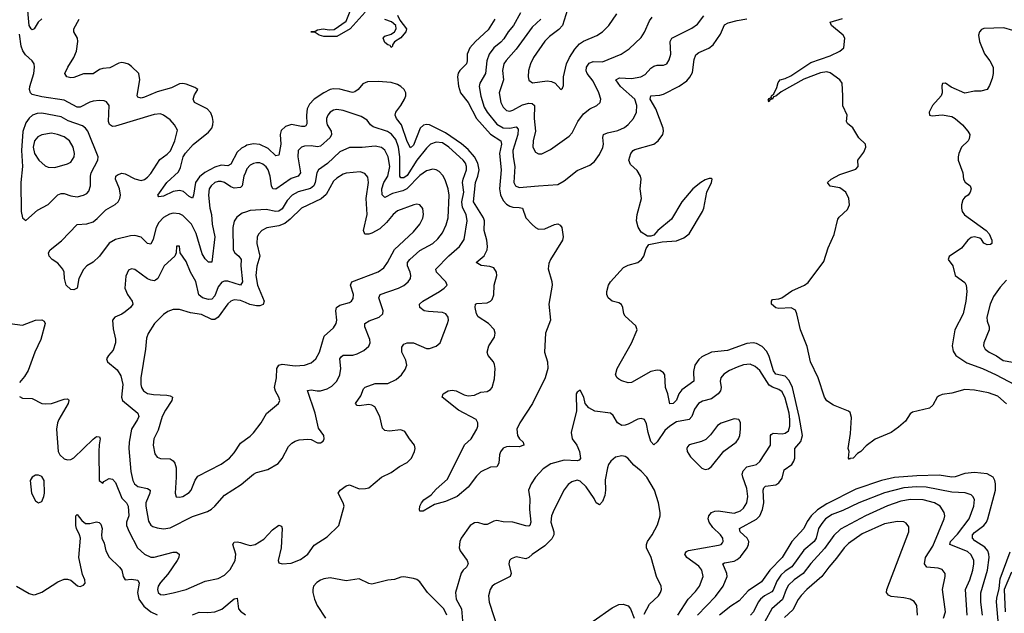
# Model space of a CAD drawing. Header units: inches. Extents: x 1771504 to 1971212, y 471788 to 643615.
# Tile 481 of 587: x 1878592 to 1884737, y 600401 to 604106. Entities that reach past the tile are written whole.
import ezdxf

# ---------------------------------------------------------------- set-up
doc = ezdxf.new("R2010")
doc.units = ezdxf.units.IN
doc.header["$MEASUREMENT"] = 0
doc.layers.add('B8670', color=7, linetype='Continuous')
doc.layers.add('B8680', color=7, linetype='Continuous')

msp = doc.modelspace()

# ---------------------------------------------------------------- linework, layer by layer
at = {"layer": 'B8670', "color": 5}
for points, elevation in [([(1878730, 604110.7), (1878706.9, 604090), (1878681.3, 604050), (1878670, 604043.1), (1878663.1, 604050), (1878649.9, 604070), (1878639, 604210)], 320), ([(1880000, 603317.8), (1879975.8, 603304.2), (1879950, 603278.9), (1879910, 603203.5), (1879890, 603194.1), (1879850, 603197.9), (1879810, 603185.7), (1879747.7, 603152.3), (1879714, 603126), (1879689.6, 603090), (1879676.8, 603010), (1879670, 602991.5), (1879650, 603001.8), (1879613.6, 603033.6), (1879590, 603039.4), (1879550, 603033.9), (1879490, 603004.4), (1879460, 603000), (1879453, 603010), (1879509.9, 603090), (1879582.8, 603157.2), (1879595.4, 603184.6), (1879612.6, 603250), (1879626.3, 603273.7), (1879673.6, 603326.4), (1879770, 603404.3), (1879791.1, 603428.9), (1879798.1, 603450), (1879798.7, 603470), (1879795.2, 603495.2), (1879784.4, 603524.4), (1879762.4, 603550), (1879683, 603590), (1879674.3, 603610), (1879683.5, 603636.5), (1879703.7, 603670), (1879683.8, 603683.8), (1879630, 603704.4), (1879610, 603708.3), (1879590, 603705.1), (1879538.8, 603681.2), (1879450, 603655.4), (1879370, 603622.2), (1879350, 603617.4), (1879330, 603622.4), (1879325.8, 603630), (1879326.4, 603646.4), (1879341.8, 603730), (1879334.3, 603770), (1879290, 603814), (1879270, 603828.3), (1879250, 603834.3), (1879230, 603838), (1879210, 603835.1), (1879154.3, 603805.7), (1879110, 603802.3), (1879090, 603795.4), (1879050.8, 603769.2), (1878990, 603769), (1878930, 603745.1), (1878910, 603743.8), (1878886.6, 603750), (1878872.8, 603770), (1878891.4, 603810), (1878929.8, 603870), (1878945.3, 603910), (1878954.6, 603970), (1878951.8, 603990), (1878928.6, 604030), (1878928.7, 604050), (1878962.2, 604110)], 320), ([(1880000, 603152.9), (1879990.1, 603130), (1879979.3, 603070), (1879970, 603058.7), (1879930, 603055.2), (1879910, 603062), (1879870, 603090.5), (1879850, 603097.1), (1879830, 603096.4), (1879810.6, 603089.4), (1879787.5, 603070), (1879774.4, 603050), (1879770.1, 603010), (1879778.9, 602930), (1879788.6, 602890), (1879792.3, 602830), (1879809.5, 602750), (1879790, 602593.2), (1879770, 602593), (1879750, 602612.6), (1879730, 602645.7), (1879692.5, 602772.5), (1879664.2, 602830), (1879610, 602883.2), (1879590, 602894.8), (1879550, 602899.4), (1879527.4, 602892.6), (1879490, 602871.5), (1879459.3, 602840.7), (1879442.5, 602810), (1879424.1, 602735.9), (1879410, 602706), (1879390, 602708.4), (1879348.8, 602748.8), (1879310, 602759.5), (1879283.2, 602756.8), (1879190, 602733.4), (1879150, 602710.6), (1879090, 602629.7), (1879050, 602592.8), (1879010, 602569.8), (1878990, 602546.9), (1878961.2, 602490), (1878950.3, 602429.7), (1878930, 602419.5), (1878910, 602422.9), (1878882.6, 602450), (1878872.2, 602490), (1878869.8, 602530), (1878861.7, 602550), (1878830, 602586.3), (1878795.1, 602610), (1878776.2, 602630), (1878771.8, 602650), (1878782.9, 602670), (1878853.3, 602726.7), (1878950, 602827), (1879010, 602831), (1879050, 602844.7), (1879075.6, 602864.4), (1879130, 602919.7), (1879187.8, 602952.2), (1879206.2, 602970), (1879216.8, 602990), (1879220.6, 603010), (1879215.4, 603050), (1879189.8, 603110), (1879192.4, 603130), (1879201.7, 603138.3), (1879230, 603148.4), (1879250, 603144.3), (1879310, 603113.7), (1879350, 603103.2), (1879370, 603108.1), (1879390, 603122.4), (1879410, 603145.2), (1879466.8, 603233.2), (1879512.8, 603267.2), (1879532, 603288), (1879560.4, 603350), (1879575.8, 603415.8), (1879558.8, 603450), (1879530, 603480.8), (1879490, 603510.7), (1879470, 603518.2), (1879430, 603514), (1879190, 603442), (1879170, 603439.4), (1879151.3, 603451.3), (1879146.1, 603470), (1879149.8, 603570), (1879132.5, 603592.5), (1879118.7, 603598.7), (1879090, 603602.8), (1879050, 603596.8), (1879030, 603591.7), (1878970, 603561), (1878950, 603559.8), (1878870, 603604.4), (1878730, 603623.8), (1878670, 603638.8), (1878658.8, 603650), (1878653.8, 603670), (1878655.8, 603690), (1878679.8, 603770), (1878684.4, 603810), (1878681.4, 603830), (1878669.8, 603850), (1878627.2, 603887.2), (1878610.8, 603910.8), (1878601.6, 603941.6), (1878590, 604015.1)], 340), ([(1880000, 602905.2), (1879980.9, 602899.1), (1879946.3, 602873.7), (1879930.8, 602849.2), (1879920.9, 602810), (1879924.2, 602670), (1879933.4, 602650), (1879959.2, 602630), (1879973.9, 602610), (1879972.4, 602570), (1879981.6, 602470), (1879970, 602449.9), (1879890, 602475.2), (1879870, 602474), (1879853.1, 602466.9), (1879830, 602439.1), (1879810, 602382), (1879790, 602361.7), (1879770, 602360.5), (1879731.6, 602370), (1879709.1, 602389.1), (1879690, 602471.1), (1879657.8, 602530), (1879630, 602596.2), (1879592.3, 602650), (1879590, 602692), (1879570, 602692.7), (1879568, 602650), (1879559.1, 602630), (1879493, 602570), (1879453.7, 602490), (1879440, 602480), (1879430, 602476.2), (1879410, 602479.4), (1879389.2, 602489.2), (1879310, 602546), (1879290, 602551.8), (1879270, 602542.7), (1879254.3, 602505.7), (1879247.9, 602430), (1879264.9, 602390), (1879293.7, 602350), (1879297, 602330), (1879282.6, 602310), (1879250, 602283.5), (1879230, 602268.9), (1879186, 602250), (1879170.3, 602230), (1879175.9, 602175.9), (1879190, 602111.3), (1879190, 602088.7), (1879175.8, 602044.2), (1879144.9, 602010), (1879133.4, 601990), (1879139.1, 601970), (1879199.8, 601919.8), (1879222.9, 601882.8), (1879236.4, 601830), (1879228.1, 601750), (1879234.3, 601730), (1879328, 601650), (1879335.6, 601630), (1879327.7, 601610), (1879289.6, 601550), (1879274.8, 601470), (1879273.6, 601430), (1879285.7, 601285.7), (1879296.9, 601230), (1879308.7, 601208.7), (1879330, 601192.5), (1879390, 601180.2), (1879406.5, 601170), (1879403.9, 601150), (1879379.8, 601090), (1879378.4, 601070), (1879395.9, 600975.9), (1879410, 600950.3), (1879423.2, 600943.2), (1879450, 600934.5), (1879490, 600929.3), (1879530, 600935.4), (1879670, 601005), (1879763.9, 601036.1), (1879789.2, 601050.8), (1879810.5, 601069.5), (1879870, 601139.5), (1879974.1, 601205.9), (1880000, 601227.4)], 360), ([(1880000, 602340.4), (1879970, 602352.7), (1879930, 602356.7), (1879910, 602349.1), (1879890, 602333), (1879830.8, 602249.2), (1879810, 602235), (1879790, 602235.4), (1879725.7, 602265.7), (1879657.3, 602277.3), (1879590, 602297.6), (1879550, 602298), (1879516, 602284), (1879490, 602266.4), (1879433.6, 602210), (1879393.5, 602146.5), (1879382.3, 602117.7), (1879376.5, 602050), (1879347.7, 601870), (1879346.9, 601830), (1879351.9, 601810), (1879365.2, 601790), (1879390, 601772.8), (1879425.8, 601765.8), (1879510, 601763.5), (1879530, 601759.3), (1879545.7, 601750), (1879540.7, 601730), (1879500.9, 601670), (1879481.7, 601630), (1879455.5, 601544.5), (1879429.2, 601490), (1879423.8, 601450), (1879436.1, 601396.1), (1879450, 601375.5), (1879470, 601367.2), (1879530, 601366), (1879550, 601352.7), (1879559.2, 601339.2), (1879567.6, 601310), (1879569.2, 601250.8), (1879561.1, 601150), (1879569, 601129), (1879590, 601126), (1879610, 601130.3), (1879650, 601155.3), (1879662.6, 601170), (1879687.3, 601232.7), (1879703.8, 601256.2), (1879850, 601332), (1879900.4, 601370), (1879930, 601403.1), (1879970, 601464), (1880000, 601485.1)], 380), ([(1878529.1, 602210.9), (1878610, 602199.5), (1878690.3, 602230.3), (1878730, 602232.7), (1878744.5, 602224.5), (1878750.4, 602210), (1878724.6, 602110), (1878686.3, 602030), (1878644, 601916), (1878621.1, 601878.9), (1878590, 601842.7)], 340), ([(1878590, 601754.8), (1878610, 601743), (1878670, 601742.4), (1878730, 601710.3), (1878750, 601707.7), (1878790, 601711.3), (1878870, 601737.3), (1878890, 601739.3), (1878896, 601736), (1878899.3, 601730), (1878894.9, 601710), (1878835.9, 601610), (1878828.3, 601590), (1878822.4, 601550), (1878832.7, 601410), (1878843, 601390), (1878870, 601364.4), (1878890, 601359.5), (1878910, 601362), (1878930, 601372), (1879050, 601488.9), (1879070, 601504.9), (1879090, 601502.8), (1879094, 601490), (1879086.7, 601453.3), (1879084.8, 601410), (1879088.4, 601230), (1879110, 601214), (1879117.1, 601222.9), (1879150, 601242.6), (1879170, 601238.9), (1879190, 601216.5), (1879230, 601119.5), (1879258.6, 601090), (1879269.6, 601069.6), (1879272.2, 601010), (1879259.1, 600970), (1879258.5, 600950), (1879274.7, 600910), (1879327.3, 600810), (1879370, 600771), (1879410, 600751), (1879430, 600750.9), (1879550, 600782.5), (1879570, 600782.8), (1879587.4, 600770), (1879584.7, 600750), (1879574.6, 600730), (1879515.3, 600644.7), (1879470, 600592.4), (1879456.5, 600570), (1879451.3, 600550), (1879455.6, 600530), (1879470, 600518.6), (1879490, 600515.6), (1879550, 600528.1), (1879630.4, 600549.6), (1879750, 600602), (1879830, 600619.1), (1879870, 600638.6), (1879905.2, 600674.8), (1879935.6, 600730), (1879939.9, 600770), (1879922, 600830), (1879930, 600844.4), (1879950, 600846.9), (1879970, 600842.9), (1880000, 600833.2)], 340), ([(1878572.4, 600570), (1878650, 600525.2), (1878677.3, 600517.3), (1878690, 600517.6), (1878730, 600533.4), (1878830, 600596.9), (1878870, 600613.6), (1878890, 600614), (1878910, 600607.2), (1878951.6, 600571.6), (1878970, 600568.3), (1878990, 600576), (1879000.9, 600590), (1878998.7, 600610), (1878983.2, 600643.2), (1878960.7, 600750), (1878970.4, 600870), (1878965.9, 600890), (1878946.1, 600930), (1878942.3, 600950), (1878942, 601010), (1878950, 601018), (1878980.3, 600980.3), (1879002.2, 600962.2), (1879030, 600961.3), (1879071.3, 600971.3), (1879087.8, 600967.8), (1879098.2, 600958.2), (1879107.3, 600930), (1879101.6, 600890), (1879104, 600870), (1879118.6, 600838.6), (1879130.1, 600790.1), (1879150.9, 600750.9), (1879215, 600690), (1879228.2, 600670), (1879237.4, 600630), (1879250, 600610.4), (1879290, 600615.2), (1879330, 600607), (1879338.2, 600590), (1879327.7, 600530), (1879335.8, 600490), (1879365.9, 600445.9), (1879410, 600410.1), (1879450, 600391.3)], 320), ([(1879670, 600391.5), (1879711.8, 600408.2), (1879765.3, 600405.3), (1879809.2, 600410), (1879852.9, 600427.1), (1879930, 600491.7), (1879950, 600494.8), (1879957.3, 600430), (1879970, 600413.4), (1880000, 600392.1)], 320)]:
    msp.add_lwpolyline(points, dxfattribs=dict(at, elevation=elevation))
for points, elevation in [([(1878730, 603522.9), (1878699.9, 603520.1), (1878670.6, 603509.4), (1878650, 603490.7), (1878630, 603463.2), (1878611.4, 603408.6), (1878603.4, 603290), (1878608.6, 603190), (1878598.5, 603090), (1878601.9, 602910), (1878610, 602870.4), (1878630, 602852.9), (1878702.1, 602917.9), (1878770, 602953.7), (1878830, 603012.2), (1878850, 603020.7), (1878870, 603021.2), (1878910, 603007), (1878950, 603001), (1878990, 603010.2), (1879010, 603020.9), (1879023.6, 603036.4), (1879034.5, 603070), (1879034, 603130), (1879038.5, 603150), (1879079.4, 603230), (1879081.1, 603250), (1879017.5, 603410), (1879002.9, 603430), (1878984, 603444), (1878895, 603475), (1878850, 603499.6)], 360), ([(1878790, 603397.3), (1878730, 603387.5), (1878705.3, 603374.7), (1878683.8, 603350), (1878675.1, 603310), (1878683.5, 603270), (1878710.2, 603230), (1878750, 603193.6), (1878770, 603185.5), (1878810, 603184.5), (1878890, 603206.3), (1878910, 603217.6), (1878931.9, 603250), (1878933.6, 603270), (1878925.8, 603310), (1878903.1, 603350), (1878870, 603374.3), (1878826.6, 603390)], 380), ([(1878710, 601263.6), (1878690, 601262.9), (1878669, 601251), (1878657.1, 601230), (1878665.3, 601150), (1878690, 601104), (1878710, 601091), (1878730, 601098), (1878742.9, 601130), (1878745.6, 601150), (1878743.5, 601230), (1878730, 601254)], 340)]:
    msp.add_lwpolyline(points, close=True, dxfattribs=dict(at, elevation=elevation))
at = {"layer": 'B8680', "color": 5}
for points, elevation in [([(1880747.2, 604152.8), (1880653.6, 604050), (1880570, 604000.3), (1880490, 604002), (1880461.2, 604010), (1880430, 604029.5), (1880408.7, 604030), (1880430, 604030.7), (1880450, 604043), (1880486, 604050), (1880523.9, 604043.9), (1880554.2, 604045.8), (1880630, 604096.3), (1880658.5, 604170)], 280), ([(1880950, 604135.3), (1880963.4, 604103.4), (1881006.7, 604050), (1881001, 604030), (1880990, 604015.3), (1880970, 603992), (1880931.5, 603968.5), (1880919.3, 603950), (1880918.8, 603941.2), (1880910, 603933.2), (1880904.6, 603944.6), (1880890, 603948.8), (1880870, 603964.8), (1880859.8, 603990), (1880870, 604003.6), (1880910, 604014.9), (1880930.6, 604029.4), (1880941.4, 604050), (1880939.1, 604070), (1880913.2, 604093.2), (1880870, 604107.4)], 280), ([(1881716.3, 604150), (1881673, 604070), (1881640.1, 604030), (1881613.1, 603986.9), (1881594.6, 603965.4), (1881550.5, 603929.5), (1881521.5, 603890), (1881507.3, 603850), (1881499.3, 603770), (1881464.1, 603710), (1881460.2, 603690), (1881470.7, 603629.3), (1881490, 603560.2), (1881508.4, 603530), (1881570, 603453.2), (1881610, 603430.6), (1881650, 603428.6), (1881690, 603436.6), (1881702.1, 603422.1), (1881701.5, 603390), (1881669.2, 603290), (1881671.1, 603250), (1881682.2, 603190), (1881676.5, 603090), (1881685.5, 603070), (1881710, 603058.8), (1881830, 603069.5), (1881950, 603076.5), (1881990, 603100.3), (1882070, 603165.2), (1882150, 603198.3), (1882179.3, 603220.7), (1882210, 603264.2), (1882230.9, 603309.1), (1882234.9, 603330), (1882231.8, 603370), (1882236.3, 603390), (1882260, 603400), (1882325.4, 603414.6), (1882366.4, 603433.6), (1882388.4, 603451.6), (1882421.6, 603490), (1882440.6, 603530), (1882442.6, 603570), (1882430.4, 603610), (1882341.6, 603690), (1882312.6, 603730), (1882336, 603744), (1882410, 603739), (1882467.3, 603750), (1882495, 603765), (1882530, 603804), (1882550, 603816.9), (1882570, 603822.2), (1882610, 603822.3), (1882629.7, 603830.3), (1882645.2, 603854.8), (1882656, 603890), (1882650.7, 603970), (1882660.8, 603990), (1882786.2, 604053.8), (1882821.6, 604078.4), (1882862.2, 604130)], 340), ([(1882010.2, 604169.8), (1881979, 604070), (1881956, 604044), (1881898.7, 604001.3), (1881870, 603973.1), (1881798.7, 603870), (1881779.8, 603830), (1881767.9, 603790), (1881765.8, 603750), (1881770, 603728.2), (1881791.4, 603711.4), (1881884.5, 603724.5), (1881910, 603721.3), (1881934, 603710), (1881970, 603671.3), (1881980.4, 603679.6), (1881985.2, 603694.8), (1881986, 603750), (1882004.9, 603830), (1882023.7, 603870), (1882057.1, 603923), (1882085.2, 603954.8), (1882110, 603971.6), (1882193.3, 604006.7), (1882229.9, 604030.1), (1882268.5, 604070), (1882317.5, 604142.6)], 380), ([(1881557.8, 604110), (1881516.5, 604043.5), (1881435.8, 603970), (1881401, 603930), (1881384.4, 603890), (1881384.6, 603850), (1881379.7, 603830), (1881338.8, 603790), (1881328.6, 603771.4), (1881324.5, 603750), (1881329.5, 603690.5), (1881341.8, 603650), (1881391.6, 603590), (1881442.1, 603490), (1881530, 603391.4), (1881594.7, 603350), (1881597.9, 603330), (1881587, 603270), (1881597.6, 603170), (1881585.7, 603050), (1881592.3, 603012.3), (1881610, 602978), (1881630, 602955.8), (1881650, 602942.7), (1881670, 602935.9), (1881710, 602935), (1881729.4, 602929.4), (1881751, 602870), (1881790, 602827.1), (1881810, 602809.1), (1881830, 602798.6), (1881870, 602800.2), (1881930, 602827.7), (1881950, 602831.6), (1881964.6, 602824.6), (1881974.3, 602810), (1881983.1, 602750), (1881978.9, 602730), (1881905.3, 602610), (1881895.1, 602584.9), (1881889.1, 602550.9), (1881912.2, 602472.2), (1881914.3, 602450), (1881894.4, 602330), (1881905.3, 602230), (1881874.3, 602150), (1881870.3, 602110), (1881867.8, 602030), (1881886, 601970), (1881888.9, 601930), (1881870.4, 601870.4), (1881791.8, 601710), (1881712.8, 601590), (1881695, 601550), (1881698.5, 601510), (1881710.7, 601490.7), (1881734.9, 601470), (1881737.1, 601450), (1881710, 601439.3), (1881650, 601443), (1881630, 601440.9), (1881610, 601432.1), (1881592, 601408), (1881586.2, 601390), (1881582.3, 601337.7), (1881570, 601314.5), (1881530, 601313.3), (1881470, 601285), (1881442.2, 601257.8), (1881390, 601188.7), (1881321.6, 601130), (1881250, 601099.7), (1881179.6, 601080.4), (1881110, 601039), (1881090, 601038), (1881087, 601047), (1881089.7, 601070), (1881099.6, 601090), (1881114, 601110), (1881158.9, 601141.1), (1881190, 601175.8), (1881262.6, 601237.4), (1881367.4, 601452.6), (1881410, 601490.4), (1881445.1, 601550), (1881451.3, 601570), (1881451.5, 601590), (1881441.6, 601610), (1881329.8, 601670), (1881229.3, 601750), (1881234.5, 601770), (1881265.1, 601790), (1881290, 601794.3), (1881315.5, 601790), (1881364.7, 601764.7), (1881390, 601758.2), (1881430, 601763.2), (1881470, 601781.2), (1881510, 601784.9), (1881530, 601797), (1881539.7, 601810), (1881555.8, 601864.2), (1881558.4, 601930), (1881554.2, 601954.2), (1881548.5, 601970), (1881515.8, 602010), (1881509.8, 602030), (1881519.3, 602070), (1881554.8, 602125.2), (1881560.2, 602150), (1881552.2, 602172.2), (1881516.8, 602210), (1881452.3, 602252.3), (1881442.4, 602270), (1881433.7, 602310), (1881436.2, 602330), (1881445, 602335), (1881510, 602338.2), (1881530, 602348.3), (1881539.9, 602360.1), (1881551.1, 602388.9), (1881553, 602450), (1881569.8, 602510), (1881566.5, 602530), (1881550, 602556.8), (1881525.3, 602565.3), (1881472.7, 602572.7), (1881440.7, 602590), (1881490, 602632.1), (1881508.7, 602670), (1881510.8, 602690), (1881507.5, 602730), (1881490.4, 602790), (1881493.3, 602850), (1881486.4, 602870), (1881423.3, 602970), (1881436.2, 603090), (1881452, 603130), (1881458.4, 603170), (1881451.1, 603210), (1881430.3, 603250), (1881390, 603297), (1881350, 603332), (1881250, 603401), (1881150, 603449.9), (1881130, 603452.3), (1881111.9, 603448.1), (1881091, 603429), (1881050, 603322), (1881030, 603306.6), (1881010, 603345.1), (1880975.6, 603450), (1880943.4, 603490), (1880934.1, 603510), (1880938.7, 603530), (1880970.4, 603570), (1880994.1, 603610), (1881001.1, 603630), (1881000.8, 603650), (1880991.2, 603670), (1880970.6, 603690), (1880950, 603702.1), (1880910, 603713.2), (1880830, 603720.7), (1880762.2, 603717.8), (1880734.3, 603705.7), (1880704.4, 603670), (1880684.3, 603655.7), (1880668.2, 603651.8), (1880590, 603672.5), (1880550, 603674.3), (1880530, 603669.8), (1880490, 603650.6), (1880429.1, 603610.9), (1880400.5, 603579.5), (1880386.2, 603550), (1880381.4, 603510), (1880383.9, 603456.1), (1880376.9, 603443.1), (1880370, 603439.1), (1880350, 603439.9), (1880288.3, 603451.8), (1880250, 603438.8), (1880224.4, 603415.6), (1880217.7, 603390), (1880220.8, 603330), (1880210, 603259.6), (1880190, 603257.3), (1880142.5, 603302.5), (1880090, 603327.2), (1880050, 603331.6), (1880010, 603323.4), (1880000, 603317.8)], 320), ([(1881844.6, 604110), (1881790, 604059.1), (1881690, 603922.9), (1881628, 603852), (1881613.9, 603830), (1881604.8, 603790), (1881611.5, 603730), (1881585.1, 603650), (1881595, 603590), (1881610, 603559.6), (1881630, 603539.3), (1881650, 603534.8), (1881670, 603540.7), (1881730, 603573.9), (1881770, 603584.4), (1881790, 603583.8), (1881805.6, 603570), (1881803.3, 603490), (1881810.1, 603410), (1881796.3, 603350), (1881793.6, 603310), (1881810, 603279.5), (1881830, 603269.1), (1881850, 603269.1), (1881904.6, 603295.4), (1882020.8, 603379.2), (1882039.2, 603400.8), (1882076, 603470), (1882110, 603517.8), (1882150, 603549.2), (1882194.5, 603570), (1882215.1, 603590), (1882218.3, 603610), (1882206, 603650), (1882170, 603723.5), (1882134, 603770), (1882127.6, 603787.6), (1882129.9, 603810), (1882145.1, 603834.9), (1882170, 603846.2), (1882230, 603843.5), (1882346, 603890), (1882396.3, 603923.7), (1882470, 603995.8), (1882491.4, 604028.6), (1882521.5, 604098.5), (1882538.7, 604121.3)], 360), ([(1882822.2, 600390), (1882934.1, 600505.9), (1882981.2, 600570), (1883006.7, 600630), (1883004.9, 600650), (1882979.1, 600710), (1882990, 600717.1), (1883050, 600727.5), (1883070, 600736.3), (1883090, 600753.7), (1883132.1, 600810), (1883140.5, 600830), (1883141.5, 600850), (1883132.7, 600870), (1883089, 600910), (1883084.4, 600930), (1883190, 600987.9), (1883211.5, 601010), (1883227.5, 601050), (1883236.7, 601090), (1883231, 601169), (1883235.2, 601184.8), (1883246.3, 601193.7), (1883310, 601203), (1883330, 601215.5), (1883350, 601243.6), (1883363.9, 601296.1), (1883409.8, 601330), (1883424.2, 601350), (1883429.9, 601370), (1883428.5, 601430), (1883466.5, 601473.5), (1883477.4, 601510), (1883456.8, 601630), (1883413.9, 601810), (1883394.8, 601854.8), (1883370, 601880.2), (1883310, 601893.9), (1883295.4, 601915.4), (1883270, 602004.7), (1883255.1, 602035.1), (1883226.1, 602066.1), (1883190, 602084.3), (1883170, 602088.5), (1883130, 602084.7), (1883010, 602040.9), (1882910, 602030.8), (1882850, 602002.8), (1882830, 601986.2), (1882804.8, 601950), (1882796.8, 601910), (1882798.2, 601850), (1882724.6, 601795.4), (1882705.4, 601770), (1882690, 601731.8), (1882669.7, 601709.7), (1882649.3, 601709.3), (1882636.5, 601770), (1882621.8, 601810), (1882617.2, 601890), (1882610, 601902.9), (1882590, 601916.3), (1882570, 601919.7), (1882530, 601911), (1882410, 601842), (1882390, 601839.7), (1882350, 601851.3), (1882330, 601863), (1882320.7, 601870), (1882309.7, 601890), (1882320.4, 601930), (1882410, 602087), (1882446, 602170), (1882436.1, 602196.1), (1882370, 602255.1), (1882362.6, 602270), (1882356.8, 602310), (1882347.7, 602327.7), (1882330, 602338), (1882289.5, 602350), (1882264.7, 602370), (1882256.9, 602390), (1882255.4, 602410), (1882266.6, 602450), (1882279.7, 602470), (1882360.6, 602559.4), (1882390, 602574.4), (1882448.7, 602590), (1882472.3, 602610), (1882486, 602630), (1882502, 602678), (1882518, 602702), (1882600.7, 602719.3), (1882690, 602724.9), (1882736.3, 602743.7), (1882770.9, 602769.1), (1882852.8, 602910), (1882860.5, 602930), (1882880.5, 603030), (1882909.6, 603090), (1882914.5, 603110), (1882910, 603116), (1882895.6, 603115.6), (1882870, 603106.6), (1882842, 603090), (1882792.9, 603050), (1882724.2, 602970), (1882659, 602861), (1882574.8, 602790), (1882550, 602762), (1882530, 602754), (1882510, 602754), (1882470, 602779.3), (1882451, 602811), (1882442, 602850), (1882445.3, 602890), (1882473.3, 602990), (1882463.9, 603050), (1882469.7, 603110), (1882466.4, 603130), (1882444.7, 603164.7), (1882403, 603203), (1882394.2, 603230), (1882405.3, 603270), (1882419.7, 603290), (1882430, 603296.5), (1882550, 603328.9), (1882576.3, 603350), (1882604.7, 603390), (1882609.7, 603410), (1882607.1, 603430), (1882561.4, 603550), (1882526.6, 603610), (1882529.8, 603630), (1882585.9, 603634.1), (1882610, 603641.7), (1882708.4, 603691.6), (1882755, 603725), (1882773.4, 603746.6), (1882790, 603776.3), (1882802.1, 603857.9), (1882812.5, 603887.5), (1882830, 603901.5), (1882892.4, 603927.6), (1882919.7, 603950), (1882964.5, 604015.5), (1882990, 604074.7), (1883014.1, 604085.9), (1883070, 604101.1), (1883130, 604111.9)], 320), ([(1884750, 601709.4), (1884696.8, 601756.8), (1884638, 601778), (1884550, 601793.6), (1884490, 601798.4), (1884410, 601776), (1884350, 601766), (1884330, 601759.3), (1884318.8, 601750), (1884290, 601701.2), (1884270, 601680.9), (1884163.7, 601656.3), (1884150, 601645.2), (1884119.2, 601600.8), (1884076.2, 601563.8), (1884030, 601529.6), (1883931.7, 601488.3), (1883873.8, 601446.2), (1883840.7, 601410), (1883821.2, 601398.8), (1883793.4, 601370), (1883773.4, 601366.6), (1883770, 601362), (1883765.2, 601370), (1883769, 601410), (1883762.7, 601430), (1883776.9, 601523.1), (1883784.1, 601624.1), (1883774, 601654), (1883763.7, 601663.7), (1883670, 601699.3), (1883630, 601726.6), (1883615.6, 601750), (1883575.6, 601870), (1883527.7, 601970), (1883506.2, 602066.2), (1883465.2, 602170), (1883442.7, 602270), (1883432.8, 602292.8), (1883407.3, 602307.3), (1883330, 602304), (1883310, 602307.6), (1883284.7, 602330), (1883283.1, 602350), (1883290, 602360.3), (1883330, 602364.3), (1883349.1, 602370.9), (1883410, 602413.2), (1883490, 602450.2), (1883513.2, 602466.8), (1883610, 602597.6), (1883638.4, 602681.6), (1883674.2, 602765.8), (1883698.3, 602861.7), (1883705.9, 602874.1), (1883757.7, 602922.3), (1883770.6, 602950), (1883766.8, 602990), (1883748.7, 603030), (1883710, 603057.6), (1883650, 603067.8), (1883632.7, 603090), (1883656, 603110), (1883710, 603140.3), (1883810, 603174), (1883823.7, 603190), (1883822.9, 603230), (1883861.1, 603278.9), (1883873.5, 603310), (1883869.9, 603330), (1883828.1, 603368.1), (1883791.5, 603431.5), (1883757.8, 603457.8), (1883752.7, 603470), (1883755.9, 603510), (1883728.9, 603568.9), (1883729.9, 603630.1), (1883724.1, 603710), (1883711.2, 603731.2), (1883650, 603775.5), (1883630, 603780.4), (1883590, 603775), (1883484.7, 603735.3), (1883343.3, 603656.7), (1883310, 603628.9), (1883295.9, 603624.1), (1883290, 603609.8), (1883274, 603606), (1883270, 603594), (1883262.9, 603602.9), (1883270, 603614.6), (1883278.5, 603618.5), (1883287.3, 603612.7), (1883281, 603621), (1883283.5, 603630), (1883297.4, 603642.6), (1883317.2, 603682.8), (1883326.4, 603713.6), (1883338.5, 603730), (1883370, 603738.5), (1883403.9, 603756.1), (1883530, 603839.9), (1883650, 603879.8), (1883709.7, 603910), (1883735.8, 603930), (1883740.9, 603990), (1883731, 604010), (1883658.3, 604070), (1883649.6, 604090), (1883727.1, 604112.8)], 280), ([(1884790, 604039.6), (1884734.4, 604054.4), (1884610, 604051.9), (1884595.4, 604044.6), (1884582.6, 604030), (1884576.5, 604010), (1884582.6, 603970), (1884614.1, 603894.1), (1884646.3, 603850), (1884666.3, 603810), (1884667.6, 603770), (1884660.5, 603739.5), (1884645.1, 603694.9), (1884630.7, 603670), (1884590, 603660.7), (1884550, 603660.7), (1884490, 603647), (1884404.4, 603684.4), (1884370, 603709.2), (1884351.1, 603708.9), (1884346.9, 603693.1), (1884348.2, 603650), (1884342, 603630), (1884287.9, 603570), (1884266.9, 603530), (1884270.4, 603510.4), (1884286.3, 603506.3), (1884350, 603512.2), (1884410, 603502.4), (1884430.2, 603490.2), (1884475.5, 603450), (1884510, 603410.8), (1884520.7, 603390), (1884517.5, 603362.5), (1884510.8, 603350), (1884470.4, 603309.6), (1884452.7, 603270), (1884448.5, 603250), (1884449, 603230), (1884477, 603150), (1884482.6, 603110), (1884492.8, 603092.8), (1884522.8, 603070), (1884530.4, 603050), (1884523.8, 603030), (1884510.4, 603010), (1884490, 602997.6), (1884478.5, 602981.5), (1884468.8, 602950), (1884468.8, 602928.8), (1884474.4, 602910), (1884488.9, 602888.9), (1884624.4, 602790), (1884641.3, 602770), (1884658, 602730), (1884658.8, 602710), (1884650, 602703.7), (1884630, 602700.5), (1884610, 602712), (1884594.7, 602734.7), (1884583.2, 602743.2), (1884550, 602749.9), (1884530, 602746.9), (1884509.1, 602730.9), (1884470, 602679.4), (1884391.8, 602628.2), (1884387.4, 602610), (1884415.8, 602570), (1884430.3, 602510.3), (1884490, 602465.5), (1884498.9, 602450), (1884502.2, 602410), (1884496.2, 602350), (1884479.8, 602270), (1884429, 602170), (1884411.9, 602070), (1884416.7, 602036.7), (1884435.2, 602010), (1884503.9, 601963.9), (1884601.2, 601930), (1884686.4, 601890), (1884799.4, 601830)], 280), ([(1880000, 600833.2), (1880030, 600823.5), (1880060.7, 600830), (1880116.2, 600863.8), (1880170, 600922), (1880210, 600951.7), (1880224.7, 600944.7), (1880230.2, 600930), (1880222.9, 600810), (1880205.3, 600730), (1880210, 600716), (1880230.4, 600710.4), (1880285.1, 600714.9), (1880343.3, 600736.7), (1880390, 600770.4), (1880430, 600826), (1880510, 600879.3), (1880582.7, 600950), (1880617.6, 601070), (1880611.2, 601090), (1880578.4, 601150), (1880592.3, 601170), (1880630, 601195.8), (1880650, 601203.1), (1880710, 601178.6), (1880750, 601179.6), (1880770, 601185.2), (1880849.8, 601250.2), (1880910, 601279.3), (1880962.9, 601317.1), (1881010, 601343.1), (1881036.3, 601370), (1881055.1, 601410), (1881059.6, 601430), (1881056.2, 601450), (1881023.6, 601490), (1880996.1, 601536.1), (1880970, 601546), (1880897.8, 601537.8), (1880870, 601543.1), (1880856.3, 601556.3), (1880839.8, 601630), (1880809.1, 601689.1), (1880790, 601699.8), (1880770, 601703.4), (1880710, 601696.3), (1880698.9, 601698.9), (1880688.2, 601710), (1880721.4, 601758.6), (1880738.4, 601801.6), (1880747.5, 601812.5), (1880810, 601835.4), (1880890, 601835), (1880940.3, 601859.7), (1880975.6, 601890), (1880997.5, 601922.5), (1881007.2, 601950), (1881002.1, 601982.1), (1880976.8, 602030), (1880977.4, 602062.6), (1880990, 602081.7), (1881010, 602090.2), (1881050, 602090.2), (1881130, 602052.9), (1881150, 602054.6), (1881190.8, 602069.2), (1881215.6, 602090), (1881262.5, 602210), (1881267.9, 602230), (1881266.4, 602250), (1881251.1, 602270), (1881230, 602277.9), (1881144.1, 602284.1), (1881117, 602290), (1881089.7, 602310), (1881086.6, 602330), (1881107.8, 602350), (1881212.8, 602410), (1881240.7, 602430), (1881259.3, 602450), (1881252.3, 602470), (1881193.1, 602530), (1881188.8, 602550), (1881270, 602631.7), (1881336.1, 602690), (1881366.1, 602733.9), (1881384.2, 602850), (1881377.7, 602890), (1881355, 602935), (1881350.9, 602970), (1881362.8, 603030), (1881356.3, 603090), (1881359.2, 603110), (1881381.3, 603170), (1881380.6, 603190), (1881373.7, 603210), (1881359.3, 603230), (1881269.2, 603310), (1881230, 603336.6), (1881190, 603342.3), (1881156.2, 603330), (1881130, 603305), (1881070, 603230.4), (1881010, 603133.4), (1880990, 603118.5), (1880970, 603118.9), (1880964.6, 603130), (1880964.4, 603250), (1880956.6, 603310), (1880938.3, 603358.3), (1880911.9, 603391.9), (1880887.4, 603407.4), (1880797.6, 603437.6), (1880781.4, 603450), (1880759.4, 603479.4), (1880722.1, 603502.1), (1880610, 603539.9), (1880570, 603545.5), (1880550, 603540.7), (1880530, 603528.3), (1880514.9, 603510), (1880506.4, 603490), (1880505.6, 603470), (1880511.2, 603450), (1880536.5, 603410), (1880538.5, 603390), (1880529.3, 603370), (1880470, 603316.5), (1880450, 603311.9), (1880410, 603318.3), (1880370, 603316.5), (1880350.2, 603309.8), (1880330.3, 603290), (1880326.8, 603250), (1880343.9, 603150), (1880329.6, 603130.4), (1880285.4, 603114.6), (1880190, 603047.6), (1880171.5, 603051.5), (1880162.6, 603070), (1880155, 603130), (1880141.9, 603170), (1880130, 603187.8), (1880110, 603204.2), (1880090, 603212.6), (1880070, 603213.3), (1880050, 603209), (1880030, 603197.3), (1880010, 603176.1), (1880000, 603152.9)], 340), ([(1880000, 601227.4), (1880050, 601268.8), (1880070, 601278.9), (1880141.4, 601298.5), (1880204.4, 601335.6), (1880230, 601366.8), (1880270, 601443), (1880290, 601463.8), (1880310, 601476.4), (1880336.1, 601483.9), (1880390, 601487), (1880410, 601484.9), (1880450, 601465.7), (1880470, 601464.9), (1880485.1, 601474.9), (1880492.3, 601490), (1880489.6, 601510), (1880457, 601557), (1880436.5, 601650), (1880388.8, 601791.2), (1880410, 601796.9), (1880448.9, 601788.9), (1880470, 601789.5), (1880510, 601801.6), (1880540.6, 601819.4), (1880570.4, 601849.6), (1880589.9, 601890.1), (1880595.2, 601930), (1880589.9, 601990), (1880597.5, 602002.5), (1880610, 602011.6), (1880670, 602013), (1880698.7, 602021.3), (1880738.6, 602041.4), (1880770.6, 602069.4), (1880778.5, 602090), (1880777.6, 602110), (1880745.1, 602190), (1880746.6, 602210), (1880772.9, 602227.1), (1880835.6, 602250), (1880857.4, 602270), (1880861, 602290), (1880833.8, 602370), (1880840.5, 602390), (1880955.6, 602430), (1880990, 602447.1), (1881016.4, 602470), (1881029.8, 602490), (1881032.3, 602510), (1881029, 602530), (1881012.8, 602570), (1881012.2, 602590), (1881025.8, 602610), (1881090, 602666.6), (1881170.9, 602710), (1881201.6, 602738.4), (1881230, 602774.9), (1881254.1, 602825.9), (1881265.6, 602870), (1881272.4, 603010), (1881265.3, 603050), (1881246.7, 603106.7), (1881233.5, 603133.5), (1881210, 603159.2), (1881190, 603169.8), (1881170, 603173.6), (1881130, 603163.7), (1881090, 603134.5), (1881008.5, 603051.5), (1880982.3, 603037.7), (1880918.5, 603021.5), (1880870, 602996.1), (1880853.9, 603013.9), (1880851.3, 603050), (1880864.6, 603090), (1880890, 603130.2), (1880901.5, 603190), (1880892.3, 603250), (1880870, 603292.4), (1880849.4, 603309.4), (1880810, 603317.7), (1880730, 603309.1), (1880650, 603309), (1880590, 603282.3), (1880512.4, 603207.6), (1880456.9, 603170), (1880446.1, 603150), (1880435.7, 603090), (1880427.3, 603070), (1880406.5, 603053.5), (1880330, 603031.4), (1880292.7, 603010), (1880262, 602978), (1880230, 602926.6), (1880210, 602911.5), (1880190, 602908.4), (1880130, 602920.5), (1880030, 602914.9), (1880000, 602905.2)], 360), ([(1880000, 601485.1), (1880030, 601506.3), (1880050, 601527), (1880099.1, 601590), (1880132.4, 601647.6), (1880206.6, 601710), (1880216.2, 601730), (1880209.6, 601750), (1880187.5, 601787.5), (1880182, 601810), (1880195.4, 601870), (1880197.3, 601930), (1880209.7, 601950), (1880230, 601955.1), (1880310, 601945.5), (1880369.9, 601950.1), (1880410, 601964.7), (1880439.3, 601990), (1880461.8, 602030), (1880492.8, 602130), (1880550, 602183.6), (1880566.5, 602210), (1880572, 602230), (1880564.2, 602290), (1880569.8, 602310), (1880590, 602323.5), (1880650, 602340.7), (1880663.1, 602350), (1880673.1, 602366.9), (1880674.6, 602390), (1880656.2, 602450), (1880663.9, 602470), (1880830, 602531.9), (1880863.4, 602556.6), (1880886.5, 602590), (1880930, 602672.6), (1881050, 602781.8), (1881089.8, 602830), (1881107.7, 602867.7), (1881112.9, 602890), (1881107.3, 602927.3), (1881090, 602949.6), (1881070, 602954.7), (1881051.2, 602951.2), (1880950, 602912.3), (1880922.6, 602890), (1880880.4, 602839.6), (1880839.7, 602800.3), (1880790, 602773.3), (1880770, 602766.9), (1880746.7, 602766.7), (1880737.1, 602790), (1880759.9, 602890), (1880753.2, 602990), (1880768.1, 603090), (1880763.8, 603123.8), (1880746.2, 603146.2), (1880716.2, 603156.2), (1880630, 603149.1), (1880610, 603142), (1880570, 603117.7), (1880550, 603098.5), (1880504.5, 603015.5), (1880472.6, 602987.4), (1880350, 602930.5), (1880279.4, 602860.6), (1880245.6, 602834.4), (1880210, 602819), (1880133.5, 602806.5), (1880103.1, 602790), (1880083.6, 602770), (1880073.8, 602750), (1880072.7, 602710), (1880089.5, 602630), (1880072.5, 602567.6), (1880065.7, 602510), (1880075.7, 602450), (1880117.1, 602350), (1880112, 602328), (1880090, 602319.9), (1880070, 602320.1), (1880028.7, 602328.7), (1880000, 602340.4)], 380), ([(1884750, 602479.9), (1884710, 602437.4), (1884670, 602379.1), (1884648, 602330), (1884628.3, 602250), (1884630, 602223.8), (1884642, 602190), (1884641.9, 602170), (1884608.3, 602090), (1884607.8, 602070), (1884617.6, 602050), (1884641.4, 602030), (1884687.2, 602007.2), (1884730, 601979.1), (1884791, 601969)], 320), ([(1882698.7, 600390), (1882763.7, 600490), (1882810, 600536.9), (1882834.8, 600570), (1882858, 600630), (1882850, 600670.9), (1882830, 600694.6), (1882756.4, 600750), (1882743.5, 600770), (1882745.6, 600774.4), (1882753.5, 600786.5), (1882766.6, 600793.4), (1882953.7, 600826.3), (1882968.8, 600831.2), (1882978.2, 600841.8), (1882983.1, 600850), (1882979.3, 600870), (1882965.8, 600890), (1882917.2, 600937.2), (1882894.1, 600970), (1882889.1, 600990), (1882891.8, 601010), (1882909.2, 601030.8), (1882930, 601039.3), (1882950, 601040.9), (1883050, 601026.6), (1883090, 601040.6), (1883110, 601057.6), (1883130.5, 601090), (1883135.9, 601130), (1883130, 601179.3), (1883103.9, 601250), (1883100.9, 601270), (1883106.2, 601290), (1883130, 601314.9), (1883190.9, 601329.1), (1883210, 601347.7), (1883276.9, 601450), (1883278.3, 601510), (1883282.5, 601517.5), (1883294.9, 601525.1), (1883350, 601521.4), (1883370, 601525), (1883390, 601540.2), (1883398.2, 601570), (1883398.5, 601610), (1883393.8, 601650), (1883370, 601743.8), (1883350, 601783.4), (1883330, 601797.9), (1883290, 601811.6), (1883270, 601824.5), (1883210, 601916.8), (1883182.5, 601942.5), (1883150, 601956.3), (1883110, 601951.6), (1883070, 601937.7), (1883022.5, 601917.5), (1882986.9, 601893.1), (1882966.9, 601870), (1882963.5, 601850), (1882969.4, 601810), (1882966, 601790), (1882951.2, 601770), (1882910, 601740.2), (1882854.1, 601725.9), (1882829.2, 601710.8), (1882804, 601676), (1882786.2, 601630), (1882770, 601611.6), (1882690, 601595.2), (1882648.6, 601570), (1882618.7, 601541.3), (1882570, 601470.9), (1882550, 601452.6), (1882530, 601473), (1882513.8, 601530), (1882504.7, 601584.7), (1882491.4, 601611.4), (1882470, 601616.1), (1882450, 601611.8), (1882390, 601581.8), (1882370, 601574.8), (1882350, 601574), (1882323.1, 601590), (1882295.7, 601635.7), (1882278.4, 601650), (1882182, 601662), (1882143.1, 601683.1), (1882120.9, 601710), (1882111.6, 601750), (1882090, 601793.2), (1882070, 601782), (1882064.9, 601770), (1882065.8, 601665.8), (1882034, 601530), (1882040.2, 601490), (1882068.1, 601450), (1882086.2, 601410), (1882092.7, 601367.3), (1882083.2, 601356.8), (1882070, 601352.9), (1881990, 601356.1), (1881906, 601334), (1881858, 601302), (1881811.8, 601250), (1881784.6, 601210), (1881767.6, 601170), (1881775.3, 601115.3), (1881773.4, 601050), (1881782.8, 600970), (1881775.8, 600950), (1881770, 600946), (1881750, 600946.8), (1881670, 600969.8), (1881610, 600971.1), (1881570, 600980.5), (1881550, 600976.3), (1881510, 600956.3), (1881490, 600956.3), (1881450, 600967.8), (1881430, 600965.6), (1881403.8, 600950), (1881347.2, 600870), (1881338.9, 600850), (1881334.9, 600810), (1881341.3, 600790), (1881384.6, 600730), (1881391.6, 600710), (1881381.1, 600690), (1881359.6, 600670), (1881348, 600652), (1881311.5, 600530), (1881316.8, 600490), (1881348.1, 600430), (1881356.9, 600330)], 340), ([(1882490, 600394.8), (1882522.9, 600457.1), (1882578.4, 600510), (1882591.5, 600530), (1882597.6, 600550), (1882596.2, 600570), (1882566.3, 600630), (1882532.4, 600750), (1882504.7, 600810), (1882503.5, 600830), (1882509.7, 600850), (1882538.7, 600890), (1882572.9, 600952.9), (1882589.4, 601009.4), (1882589.6, 601030), (1882578.7, 601090), (1882554, 601170), (1882505.1, 601250), (1882470, 601288), (1882425.6, 601325.6), (1882386.6, 601370), (1882370, 601379.7), (1882350, 601384.2), (1882310, 601375.6), (1882281.1, 601350), (1882267.2, 601330), (1882260.3, 601310), (1882244.8, 601235.2), (1882247.1, 601170), (1882242.9, 601137.1), (1882230, 601099.6), (1882210, 601078.7), (1882190, 601091.6), (1882177.3, 601117.3), (1882126.2, 601190), (1882090, 601226.6), (1882070, 601231.9), (1882038, 601222), (1882015.2, 601204.8), (1881989, 601171), (1881926.5, 601050), (1881911.1, 601010), (1881907.2, 600970), (1881924.8, 600910), (1881924.6, 600890), (1881913.3, 600866.7), (1881870, 600823.1), (1881791.1, 600768.9), (1881770, 600749.6), (1881750, 600740.5), (1881690, 600753.5), (1881659.9, 600740.1), (1881648.8, 600730), (1881643.6, 600710), (1881658.3, 600650), (1881652, 600630), (1881556.7, 600583.3), (1881540.8, 600570), (1881527.2, 600550), (1881516.9, 600510), (1881522.6, 600470), (1881577.6, 600297.6)], 360), ([(1884600.5, 600390), (1884589.6, 600470), (1884589.9, 600529.9), (1884631.3, 600670), (1884642.5, 600750), (1884641.2, 600770), (1884633.2, 600790), (1884614.6, 600814.6), (1884553.6, 600853.6), (1884538.5, 600870), (1884539, 600890), (1884550, 600906.1), (1884609.4, 600950), (1884625, 600970), (1884633.4, 600990), (1884681.4, 601170), (1884682.5, 601210), (1884678.3, 601230), (1884666.6, 601250), (1884630, 601272.1), (1884550, 601279.6), (1884490, 601273.4), (1884430, 601252.7), (1884410, 601251), (1884330, 601262.3), (1884190, 601260.1), (1884051.3, 601248.7), (1883970, 601229.5), (1883810, 601175.2), (1883630, 601084.9), (1883570, 601046.3), (1883531.6, 601010), (1883505.9, 600974.1), (1883484.6, 600930), (1883409.8, 600850.2), (1883349.8, 600750.2), (1883272.8, 600670), (1883222.2, 600597.8), (1883139.1, 600540.9), (1883081.4, 600478.6), (1883030, 600445), (1882959.8, 600390)], 320), ([(1884505, 600390), (1884493.9, 600550), (1884521.5, 600610), (1884541.3, 600670), (1884547.6, 600710), (1884545.6, 600730), (1884530, 600766.4), (1884506.2, 600786.2), (1884396, 600830), (1884401.9, 600850), (1884445, 600895), (1884517.5, 600990), (1884547, 601070), (1884550, 601112), (1884541, 601130), (1884530, 601140.4), (1884493.3, 601153.3), (1884410, 601157.7), (1884250, 601189.2), (1884189.4, 601190.6), (1884110, 601184.4), (1883990, 601152.5), (1883829.7, 601090.3), (1883730, 601041.8), (1883662.9, 601017.1), (1883621.7, 600990), (1883597.4, 600962.6), (1883578.1, 600930), (1883562.8, 600870), (1883551.1, 600850), (1883485.1, 600794.9), (1883410, 600691.6), (1883370, 600664.8), (1883341.6, 600638.4), (1883317.3, 600602.7), (1883295.2, 600544.8), (1883285.5, 600534.5), (1883239.8, 600510), (1883215, 600490), (1883199.6, 600470), (1883171.3, 600410), (1883153.3, 600390)], 340), ([(1884358, 600370), (1884369.1, 600410), (1884351.4, 600550), (1884368.6, 600630), (1884368.2, 600650), (1884350, 600674), (1884323.1, 600683.1), (1884253.2, 600690), (1884238, 600710), (1884244.6, 600750), (1884290, 600820.3), (1884361.5, 600990), (1884365.3, 601010), (1884362.2, 601030), (1884336.4, 601070), (1884301.3, 601090), (1884230, 601109.4), (1884150.8, 601110.8), (1884090, 601101.7), (1884007.4, 601072.6), (1883870.4, 601009.6), (1883714.1, 600925.9), (1883672.4, 600887.6), (1883615.4, 600804.6), (1883530, 600712.6), (1883482.3, 600650), (1883424.3, 600610), (1883390, 600576.5), (1883374.4, 600550), (1883351.8, 600488.2), (1883285.8, 600430), (1883242.3, 600350)], 360), ([(1884194.2, 600390), (1884191.1, 600450), (1884175, 600475.1), (1884150, 600489.6), (1884110, 600498.5), (1884030, 600505.8), (1884014.3, 600514.3), (1884002.2, 600530), (1884003.1, 600550), (1884141, 600910), (1884140.4, 600940.4), (1884123.3, 600963.3), (1884110, 600971), (1884070, 600974.6), (1883990, 600959.1), (1883850, 600896.5), (1883763.8, 600836.2), (1883737.9, 600810), (1883690, 600745), (1883641.7, 600690), (1883598.6, 600630), (1883504.8, 600550), (1883468.2, 600511.8), (1883450, 600486.8), (1883416.5, 600423.5), (1883365.9, 600374.1)], 380), ([(1884749.6, 600230), (1884710, 600301.5), (1884700.5, 600330), (1884688.3, 600471.7), (1884690, 600496), (1884704.9, 600555.1), (1884710, 600617), (1884774.2, 600785.8)], 280), ([(1881258.5, 600390), (1881239.3, 600430), (1881136.8, 600530), (1881090, 600598), (1881070, 600611.3), (1881050, 600617.6), (1880990, 600629.6), (1880970, 600627.3), (1880930, 600611.6), (1880890, 600607), (1880790, 600582), (1880770, 600586.6), (1880710, 600616), (1880630, 600603.7), (1880530, 600622.6), (1880490, 600616.4), (1880470, 600608.3), (1880446.4, 600593.6), (1880425.7, 600570), (1880420.3, 600550), (1880421.2, 600530), (1880431.1, 600490), (1880448.9, 600448.9), (1880500.4, 600370)], 340), ([(1884782.3, 600657.7), (1884736.5, 600550), (1884741.5, 600410)], 280), ([(1882170, 600352.2), (1882290, 600435.8), (1882330, 600456.4), (1882357.3, 600457.3), (1882390, 600447.3), (1882403, 600430), (1882426.8, 600370)], 360)]:
    msp.add_lwpolyline(points, dxfattribs=dict(at, elevation=elevation))
at = {"layer": 'B8680', "color": 5, "elevation": 360}
msp.add_lwpolyline([(1883050, 601614.7), (1882970, 601588.4), (1882947.5, 601572.5), (1882904, 601516), (1882873.3, 601486.7), (1882846.7, 601473.3), (1882770, 601452.3), (1882760.2, 601439.8), (1882754.9, 601430), (1882756.5, 601410), (1882777.8, 601377.8), (1882848, 601308), (1882870, 601298.7), (1882890, 601302.6), (1882910, 601317.4), (1882987.1, 601412.9), (1883063.1, 601470), (1883077.6, 601490), (1883085.3, 601510), (1883091, 601551), (1883091.2, 601591.2), (1883079, 601610)], close=True, dxfattribs=at)

doc.saveas('drawing.dxf')
